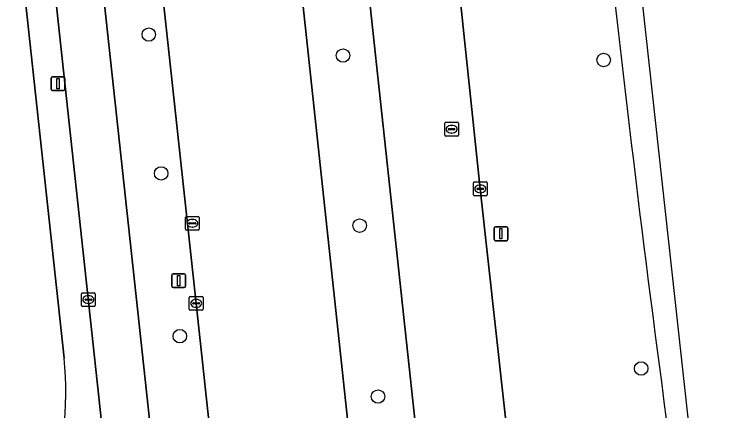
# Model space of a CAD drawing. Extents: x 160023 to 161302, y 384750 to 385707.
# Drawn here: x 161244.2 to 161296, y 384940.3 to 384969 of the extents above; entities that cross this region are included whole.
import ezdxf

# ---------------------------------------------------------------- set-up
doc = ezdxf.new("R2010")
doc.units = 0
for name, color, linetype in [('IMGEO_Berm_groen', 7, 'Continuous'), ('IMGEO_Boom', 7, 'Continuous'), ('IMGEO_Fietspad_gesloten', 7, 'Continuous'), ('IMGEO_Groenvoorziening', 7, 'Continuous'), ('IMGEO_Kolk', 7, 'Continuous'), ('IMGEO_Lichtmast', 7, 'Continuous'), ('IMGEO_OVBaan_gesloten', 7, 'Continuous'), ('IMGEO_Rijbaan_regionaal_gesloten', 7, 'Continuous'), ('IMGEO_Rioolput', 7, 'Continuous'), ('IMGEO_Voetpad_open', 7, 'Continuous')]:
    doc.layers.add(name, color=color, linetype=linetype)

msp = doc.modelspace()

# ---------------------------------------------------------------- linework, layer by layer
at = {"layer": 'IMGEO_Berm_groen'}
for points in [[(161262.701, 384992.746), (161265.331, 384968.239), (161271.101, 384914.459)], [(161261.124, 384913.92), (161261.101, 384914.228), (161259.41, 384929.689), (161257.423, 384948.061), (161255.011, 384970.36), (161252.733, 384991.645)], [(161249.235, 384984.085), (161249.568, 384980.911), (161254.148, 384938.53), (161256.818, 384913.677)], [(161276.329, 384972.515), (161278.025, 384956.369), (161280.26, 384936.036), (161282.506, 384915.691), (161282.566, 384915.234)], [(161275.966, 384914.799), (161270.029, 384969.639)]]:
    msp.add_lwpolyline(points, dxfattribs=at)
msp.add_arc((162769.276, 385137.378), 1490.933, 186.117765, 187.668816, dxfattribs=at)
at = {"layer": 'IMGEO_Boom'}
for centre in [(161253.985, 384967.565), (161268.068, 384966.042), (161286.968, 384965.722), (161254.885, 384957.489), (161269.276, 384953.702), (161256.239, 384945.682), (161289.689, 384943.335), (161270.608, 384941.299)]:
    msp.add_circle(centre, 0.489, dxfattribs=at)
at = {"layer": 'IMGEO_Fietspad_gesloten'}
for points in [[(161245.592, 384985.791), (161246.077, 384980.82), (161251.473, 384930.978), (161253.03, 384916.578), (161253.153, 384915.329)], [(161254.148, 384938.53), (161249.568, 384980.911), (161249.235, 384984.085)]]:
    msp.add_lwpolyline(points, dxfattribs=at)
at = {"layer": 'IMGEO_Groenvoorziening'}
msp.add_lwpolyline([(161247.84, 384944.085), (161242.159, 384996.294)], dxfattribs=at)
msp.add_arc((161223.967, 384941.568), 24.005, 340.4827, 6.0188, dxfattribs=at)
at = {"layer": 'IMGEO_Kolk'}
for p, q in [((161275.445, 384960.272), (161275.445, 384961.124)), ((161275.52, 384961.198), (161276.372, 384961.198)), ((161276.446, 384961.124), (161276.446, 384960.272)), ((161275.704, 384960.692), (161275.704, 384960.704)), ((161276.142, 384960.655), (161275.744, 384960.655)), ((161275.747, 384960.741), (161276.145, 384960.741)), ((161275.933, 384960.978), (161275.958, 384960.978)), ((161276.188, 384960.704), (161276.188, 384960.692)), ((161276.372, 384960.198), (161275.52, 384960.198)), ((161275.956, 384960.418), (161275.931, 384960.418)), ((161277.524, 384955.943), (161277.524, 384956.795)), ((161277.599, 384956.869), (161278.451, 384956.869)), ((161277.783, 384956.363), (161277.783, 384956.375)), ((161277.826, 384956.412), (161278.224, 384956.412)), ((161278.012, 384956.649), (161278.037, 384956.649)), ((161278.267, 384956.375), (161278.267, 384956.363)), ((161278.525, 384956.795), (161278.525, 384955.943)), ((161278.451, 384955.869), (161277.599, 384955.869)), ((161278.221, 384956.326), (161277.823, 384956.326)), ((161278.035, 384956.089), (161278.01, 384956.089)), ((161249.102, 384947.907), (161249.102, 384948.759)), ((161249.177, 384948.833), (161250.029, 384948.833)), ((161249.59, 384948.613), (161249.615, 384948.613)), ((161250.103, 384948.759), (161250.103, 384947.907)), ((161249.361, 384948.327), (161249.361, 384948.339)), ((161249.799, 384948.29), (161249.401, 384948.29)), ((161249.404, 384948.376), (161249.802, 384948.376)), ((161249.845, 384948.339), (161249.845, 384948.327)), ((161256.922, 384947.635), (161256.922, 384948.487)), ((161256.997, 384948.561), (161257.849, 384948.561)), ((161257.224, 384948.104), (161257.622, 384948.104)), ((161257.41, 384948.341), (161257.435, 384948.341)), ((161257.923, 384948.487), (161257.923, 384947.635)), ((161250.029, 384947.833), (161249.177, 384947.833)), ((161249.613, 384948.053), (161249.588, 384948.053)), ((161257.181, 384948.055), (161257.181, 384948.067)), ((161257.619, 384948.018), (161257.221, 384948.018)), ((161257.433, 384947.781), (161257.408, 384947.781)), ((161257.665, 384948.067), (161257.665, 384948.055)), ((161257.849, 384947.561), (161256.997, 384947.561))]:
    msp.add_line(p, q, dxfattribs=at)
for points in [[(161275.445, 384960.272), (161275.445, 384961.124)], [(161275.52, 384961.198), (161276.372, 384961.198)], [(161276.446, 384961.124), (161276.446, 384960.272)], [(161276.372, 384960.198), (161275.52, 384960.198)], [(161277.524, 384955.943), (161277.524, 384956.795)], [(161277.599, 384956.869), (161278.451, 384956.869)], [(161278.525, 384956.795), (161278.525, 384955.943)], [(161278.451, 384955.869), (161277.599, 384955.869)], [(161249.102, 384947.907), (161249.102, 384948.759)], [(161249.177, 384948.833), (161250.029, 384948.833)], [(161250.103, 384948.759), (161250.103, 384947.907)], [(161256.922, 384947.635), (161256.922, 384948.487)], [(161256.997, 384948.561), (161257.849, 384948.561)], [(161257.923, 384948.487), (161257.923, 384947.635)], [(161250.029, 384947.833), (161249.177, 384947.833)], [(161257.849, 384947.561), (161256.997, 384947.561)]]:
    msp.add_lwpolyline(points, dxfattribs=at)
for centre, radius, start, end in [((161275.522, 384961.122), 0.0765, 91.552, 178.448), ((161275.522, 384961.122), 0.0765, 91.552, 178.448), ((161276.37, 384961.122), 0.0765, 1.552, 88.448), ((161276.37, 384961.122), 0.0765, 1.552, 88.448), ((161275.744, 384960.701), 0.0403, 85.8775, 175.7526), ((161275.741, 384960.691), 0.0366, 178.938, 274.7102), ((161276.145, 384960.698), 0.043, 264.8664, 352.4533), ((161276.149, 384960.703), 0.0386, 1.7309, 96.639), ((161275.522, 384960.274), 0.0765, 181.552, 268.448), ((161275.522, 384960.274), 0.0765, 181.552, 268.448), ((161276.37, 384960.274), 0.0765, 271.552, 358.448), ((161276.37, 384960.274), 0.0765, 271.552, 358.448), ((161277.601, 384956.793), 0.0765, 91.552, 178.448), ((161277.601, 384956.793), 0.0765, 91.552, 178.448), ((161277.823, 384956.372), 0.0403, 85.8775, 175.7526), ((161277.82, 384956.362), 0.0366, 178.938, 274.7102), ((161278.224, 384956.369), 0.043, 264.8664, 352.4533), ((161278.228, 384956.374), 0.0386, 1.7309, 96.639), ((161278.449, 384956.793), 0.0765, 1.552, 88.448), ((161278.449, 384956.793), 0.0765, 1.552, 88.448), ((161277.601, 384955.945), 0.0765, 181.552, 268.448), ((161277.601, 384955.945), 0.0765, 181.552, 268.448), ((161278.449, 384955.945), 0.0765, 271.552, 358.448), ((161278.449, 384955.945), 0.0765, 271.552, 358.448), ((161249.179, 384948.757), 0.0765, 91.552, 178.448), ((161249.179, 384948.757), 0.0765, 91.552, 178.448), ((161250.027, 384948.757), 0.0765, 1.552, 88.448), ((161250.027, 384948.757), 0.0765, 1.552, 88.448), ((161249.401, 384948.336), 0.0403, 85.8775, 175.7526), ((161249.398, 384948.326), 0.0366, 178.938, 274.7102), ((161249.802, 384948.333), 0.043, 264.8664, 352.4533), ((161249.806, 384948.338), 0.0386, 1.7309, 96.639), ((161256.999, 384948.485), 0.0765, 91.552, 178.448), ((161256.999, 384948.485), 0.0765, 91.552, 178.448), ((161257.221, 384948.064), 0.0403, 85.8775, 175.7526), ((161257.626, 384948.066), 0.0386, 1.7309, 96.639), ((161257.847, 384948.485), 0.0765, 1.552, 88.448), ((161257.847, 384948.485), 0.0765, 1.552, 88.448), ((161249.179, 384947.909), 0.0765, 181.552, 268.448), ((161249.179, 384947.909), 0.0765, 181.552, 268.448), ((161250.027, 384947.909), 0.0765, 271.552, 358.448), ((161250.027, 384947.909), 0.0765, 271.552, 358.448), ((161256.999, 384947.637), 0.0765, 181.552, 268.448), ((161256.999, 384947.637), 0.0765, 181.552, 268.448), ((161257.218, 384948.054), 0.0366, 178.938, 274.7102), ((161257.622, 384948.061), 0.043, 264.8664, 352.4533), ((161257.847, 384947.637), 0.0765, 271.552, 358.448), ((161257.847, 384947.637), 0.0765, 271.552, 358.448)]:
    msp.add_arc(centre, radius, start, end, dxfattribs=at)
for centre, major_axis, ratio, start_param, end_param in [((161275.932, 384960.698), (-0.387, 0.002), 0.722429, 4.712389, 7.853982), ((161275.957, 384960.698), (-0.39, 0.002), 0.717154, 1.570796, 4.712389), ((161278.011, 384956.369), (-0.387, 0.002), 0.722429, 4.712389, 7.853982), ((161278.036, 384956.369), (-0.39, 0.002), 0.717154, 1.570796, 4.712389), ((161249.589, 384948.333), (-0.387, 0.002), 0.722429, 4.712389, 7.853982), ((161249.614, 384948.333), (-0.39, 0.002), 0.717154, 1.570796, 4.712389), ((161257.409, 384948.061), (-0.387, 0.002), 0.722429, 4.712389, 7.853982), ((161257.434, 384948.061), (-0.39, 0.002), 0.717154, 1.570796, 4.712389)]:
    msp.add_ellipse(centre, major_axis=major_axis, ratio=ratio, start_param=start_param, end_param=end_param, dxfattribs=at)
at = {"layer": 'IMGEO_Lichtmast'}
for p, q in [((161246.909, 384963.609), (161246.909, 384964.409)), ((161246.909, 384964.409), (161246.909, 384963.609)), ((161247.009, 384964.509), (161247.799, 384964.509)), ((161247.799, 384964.509), (161247.009, 384964.509)), ((161247.899, 384964.409), (161247.899, 384963.609)), ((161247.899, 384963.609), (161247.899, 384964.409)), ((161247.799, 384963.509), (161247.009, 384963.509)), ((161247.009, 384963.509), (161247.799, 384963.509)), ((161279.025, 384952.708), (161279.025, 384953.508)), ((161279.025, 384953.508), (161279.025, 384952.708)), ((161279.125, 384953.608), (161279.915, 384953.608)), ((161279.915, 384953.608), (161279.125, 384953.608)), ((161280.015, 384953.508), (161280.015, 384952.708)), ((161280.015, 384952.708), (161280.015, 384953.508)), ((161279.915, 384952.608), (161279.125, 384952.608)), ((161279.125, 384952.608), (161279.915, 384952.608)), ((161255.758, 384950.208), (161256.548, 384950.208)), ((161256.548, 384950.208), (161255.758, 384950.208)), ((161255.658, 384949.308), (161255.658, 384950.108)), ((161255.658, 384950.108), (161255.658, 384949.308)), ((161256.648, 384950.108), (161256.648, 384949.308)), ((161256.648, 384949.308), (161256.648, 384950.108)), ((161256.548, 384949.208), (161255.758, 384949.208)), ((161255.758, 384949.208), (161256.548, 384949.208))]:
    msp.add_line(p, q, dxfattribs=at)
for points in [[(161247.329, 384964.384), (161247.479, 384964.384), (161247.479, 384963.634), (161247.329, 384963.634), (161247.329, 384964.384)], [(161279.445, 384953.483), (161279.595, 384953.483), (161279.595, 384952.733), (161279.445, 384952.733), (161279.445, 384953.483)], [(161256.078, 384950.083), (161256.228, 384950.083), (161256.228, 384949.333), (161256.078, 384949.333), (161256.078, 384950.083)]]:
    msp.add_lwpolyline(points, dxfattribs=at)
for centre, start, end in [((161247.009, 384964.409), 90, 180), ((161247.009, 384964.409), 90, 180), ((161247.799, 384964.409), 0, 90), ((161247.799, 384964.409), 360, 90), ((161247.009, 384963.609), 180, 270), ((161247.009, 384963.609), 180, 270), ((161247.799, 384963.609), 270, 0), ((161247.799, 384963.609), 270, 0), ((161279.125, 384953.508), 90, 180), ((161279.125, 384953.508), 90, 180), ((161279.915, 384953.508), 0, 90), ((161279.915, 384953.508), 360, 90), ((161279.125, 384952.708), 180, 270), ((161279.125, 384952.708), 180, 270), ((161279.915, 384952.708), 270, 0), ((161279.915, 384952.708), 270, 0), ((161255.758, 384950.108), 90, 180), ((161255.758, 384950.108), 90, 180), ((161256.548, 384950.108), 0, 90), ((161256.548, 384950.108), 360, 90), ((161255.758, 384949.308), 180, 270), ((161255.758, 384949.308), 180, 270), ((161256.548, 384949.308), 270, 0), ((161256.548, 384949.308), 270, 0)]:
    msp.add_arc(centre, 0.1, start, end, dxfattribs=at)
at = {"layer": 'IMGEO_OVBaan_gesloten'}
msp.add_lwpolyline([(161295.965, 384918.881), (161293.774, 384933.589), (161284.246, 385020.36), (161270.729, 385143.46), (161268.866, 385143.256), (161276.329, 385074.305), (161278.274, 385056.566), (161279.225, 385047.892), (161286.834, 384978.486)], dxfattribs=at)
msp.add_arc((162769.276, 385137.378), 1490.933, 186.117765, 187.668816, dxfattribs=at)
at = {"layer": 'IMGEO_Rijbaan_regionaal_gesloten'}
for points in [[(161252.606, 384992.853), (161252.733, 384991.645), (161255.011, 384970.36), (161257.423, 384948.061), (161259.41, 384929.689), (161261.101, 384914.228), (161261.124, 384913.92)], [(161265.331, 384968.239), (161262.701, 384992.746)], [(161282.566, 384915.234), (161282.506, 384915.691), (161280.26, 384936.036), (161278.025, 384956.369), (161276.329, 384972.515)], [(161269.95, 384970.566), (161270.029, 384969.639), (161275.966, 384914.799), (161276.313, 384911.593), (161276.659, 384907.697), (161276.664, 384907.641), (161277.291, 384902.042)], [(161272.542, 384901.724), (161271.866, 384907.346), (161271.437, 384911.294), (161271.101, 384914.459), (161265.331, 384968.239)]]:
    msp.add_lwpolyline(points, dxfattribs=at)
at = {"layer": 'IMGEO_Rioolput'}
for p, q in [((161256.644, 384953.446), (161256.644, 384954.298)), ((161256.719, 384954.372), (161257.571, 384954.372)), ((161257.645, 384954.298), (161257.645, 384953.446)), ((161256.903, 384953.866), (161256.903, 384953.878)), ((161257.341, 384953.829), (161256.943, 384953.829)), ((161256.946, 384953.915), (161257.344, 384953.915)), ((161257.132, 384954.152), (161257.157, 384954.152)), ((161257.387, 384953.878), (161257.387, 384953.866)), ((161257.571, 384953.372), (161256.719, 384953.372)), ((161257.155, 384953.592), (161257.13, 384953.592))]:
    msp.add_line(p, q, dxfattribs=at)
for points in [[(161256.644, 384953.446), (161256.644, 384954.298)], [(161256.719, 384954.372), (161257.571, 384954.372)], [(161257.645, 384954.298), (161257.645, 384953.446)], [(161257.571, 384953.372), (161256.719, 384953.372)]]:
    msp.add_lwpolyline(points, dxfattribs=at)
for centre, radius, start, end in [((161256.721, 384954.296), 0.0765, 91.552, 178.448), ((161256.721, 384954.296), 0.0765, 91.552, 178.448), ((161257.569, 384954.296), 0.0765, 1.552, 88.448), ((161257.569, 384954.296), 0.0765, 1.552, 88.448), ((161256.943, 384953.875), 0.0403, 85.8775, 175.7526), ((161256.94, 384953.865), 0.0366, 178.938, 274.7102), ((161257.344, 384953.872), 0.043, 264.8664, 352.4533), ((161257.348, 384953.877), 0.0386, 1.7309, 96.639), ((161256.721, 384953.448), 0.0765, 181.552, 268.448), ((161256.721, 384953.448), 0.0765, 181.552, 268.448), ((161257.569, 384953.448), 0.0765, 271.552, 358.448), ((161257.569, 384953.448), 0.0765, 271.552, 358.448)]:
    msp.add_arc(centre, radius, start, end, dxfattribs=at)
for centre, major_axis, ratio, start_param, end_param in [((161257.131, 384953.872), (-0.387, 0.002), 0.722429, 4.712389, 7.853982), ((161257.156, 384953.872), (-0.39, 0.002), 0.717154, 1.570796, 4.712389)]:
    msp.add_ellipse(centre, major_axis=major_axis, ratio=ratio, start_param=start_param, end_param=end_param, dxfattribs=at)
at = {"layer": 'IMGEO_Voetpad_open'}
for points in [[(161217.335, 385238.475), (161216.551, 385232.195), (161218.529, 385213.807), (161219.033, 385209.803), (161220.16, 385198.802), (161223.346, 385169.031), (161223.82, 385165.053), (161226.122, 385144.203), (161226.282, 385142.751), (161226.676, 385138.631), (161227.79, 385128.541), (161229.707, 385111.17), (161231.17, 385097.917), (161231.624, 385093.818), (161233.967, 385071.696), (161234.441, 385067.547), (161237.122, 385042.558), (161238.901, 385026.381), (161239.468, 385022.719), (161241.987, 384999.942), (161242.159, 384996.294), (161247.84, 384944.085)], [(161253.153, 384915.329), (161253.03, 384916.578), (161251.473, 384930.978), (161246.077, 384980.82), (161245.592, 384985.791)]]:
    msp.add_lwpolyline(points, dxfattribs=at)
msp.add_arc((161223.967, 384941.568), 24.005, 340.4827, 6.0188, dxfattribs=at)

doc.saveas('drawing.dxf')
